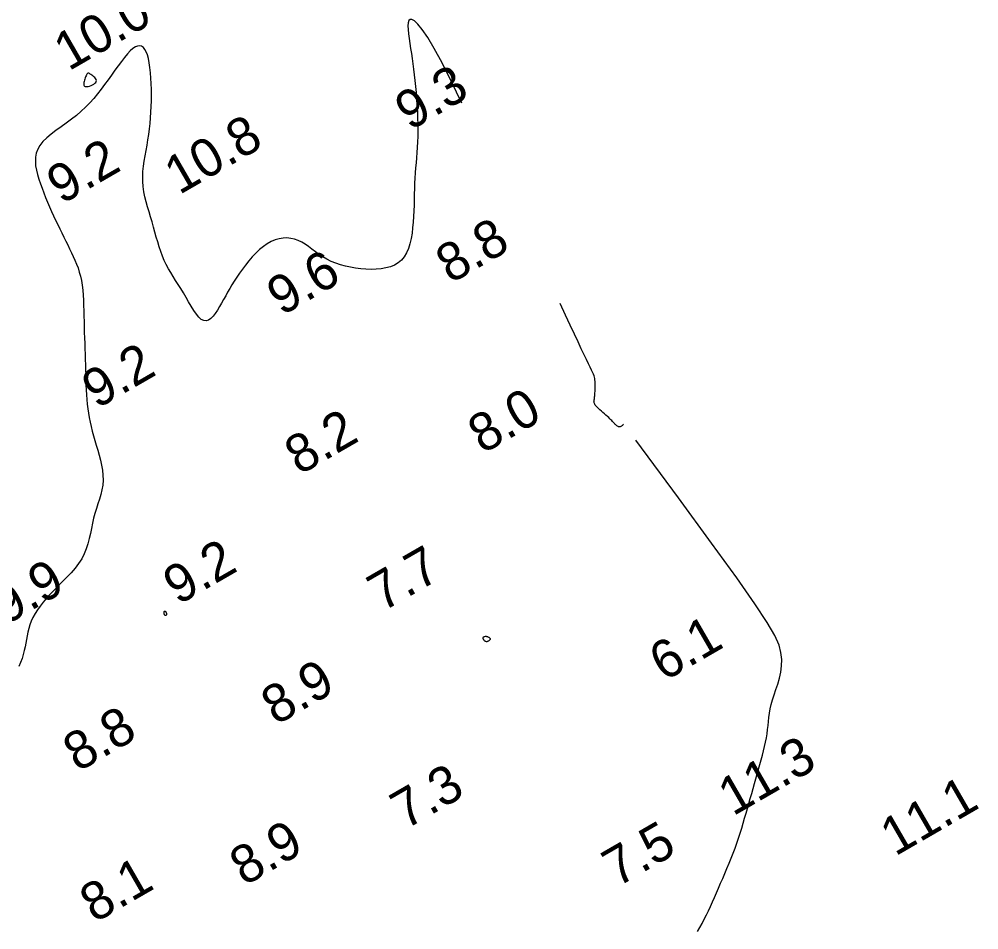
# Model space of a CAD drawing. Extents: x 3024098 to 3056816, y 418252 to 509144.
# Drawn here: x 3038689.5 to 3038815.5, y 419538.7 to 419658.2 of the extents above; entities that cross this region are included whole.
import ezdxf

# ---------------------------------------------------------------- set-up
doc = ezdxf.new("R2010")
doc.units = 0
doc.layers.add('V-CHAN-CONT-EL10', color=7, linetype='Continuous')
doc.layers.add('V-TOPO-SOUN-0911', color=7, linetype='Continuous')

msp = doc.modelspace()

# ---------------------------------------------------------------- linework, layer by layer
at = {"layer": 'V-CHAN-CONT-EL10'}
for points in [[(3038747.67, 419647.19), (3038746.26, 419650.1), (3038745.05, 419652.48), (3038744.03, 419654.36), (3038743.17, 419655.8), (3038742.46, 419656.85), (3038741.89, 419657.57), (3038741.44, 419658), (3038741.1, 419658.2), (3038740.86, 419658.2), (3038740.7, 419658.05), (3038740.61, 419657.76), (3038740.58, 419657.36), (3038740.6, 419656.86), (3038740.66, 419656.29), (3038740.74, 419655.67), (3038740.83, 419655.03), (3038740.93, 419654.37), (3038741.03, 419653.71), (3038741.12, 419653.04), (3038741.22, 419652.35), (3038741.31, 419651.64), (3038741.4, 419650.92), (3038741.49, 419650.17), (3038741.57, 419649.39), (3038741.64, 419648.59), (3038741.71, 419647.76), (3038741.76, 419646.92), (3038741.81, 419646.08), (3038741.84, 419645.24), (3038741.87, 419644.42), (3038741.87, 419643.61), (3038741.86, 419642.84), (3038741.84, 419642.1), (3038741.8, 419641.39), (3038741.75, 419640.7), (3038741.69, 419640.03), (3038741.64, 419639.37), (3038741.58, 419638.71), (3038741.53, 419638.05), (3038741.48, 419637.37), (3038741.45, 419636.68), (3038741.42, 419635.98), (3038741.4, 419635.26), (3038741.39, 419634.54), (3038741.37, 419633.8), (3038741.34, 419633.06), (3038741.3, 419632.32), (3038741.26, 419631.58), (3038741.19, 419630.85), (3038741.11, 419630.12), (3038740.99, 419629.42), (3038740.84, 419628.75), (3038740.65, 419628.12), (3038740.4, 419627.55), (3038740.1, 419627.04), (3038739.74, 419626.59), (3038739.31, 419626.23), (3038738.82, 419625.94), (3038738.27, 419625.72), (3038737.68, 419625.56), (3038737.06, 419625.45), (3038736.41, 419625.4), (3038735.73, 419625.38), (3038735.06, 419625.4), (3038734.37, 419625.46), (3038733.69, 419625.54), (3038733.02, 419625.65), (3038732.36, 419625.8), (3038731.72, 419625.97), (3038731.1, 419626.18), (3038730.51, 419626.43), (3038729.94, 419626.71), (3038729.41, 419627.02), (3038728.91, 419627.35), (3038728.43, 419627.7), (3038727.97, 419628.04), (3038727.52, 419628.38), (3038727.07, 419628.68), (3038726.62, 419628.96), (3038726.15, 419629.18), (3038725.68, 419629.35), (3038725.19, 419629.45), (3038724.68, 419629.5), (3038724.17, 419629.48), (3038723.66, 419629.39), (3038723.14, 419629.24), (3038722.62, 419629.02), (3038722.1, 419628.73), (3038721.6, 419628.38), (3038721.1, 419627.97), (3038720.61, 419627.51), (3038720.13, 419627.01), (3038719.68, 419626.48), (3038719.25, 419625.94), (3038718.84, 419625.4), (3038718.45, 419624.86), (3038718.1, 419624.34), (3038717.77, 419623.84), (3038717.47, 419623.34), (3038717.18, 419622.86), (3038716.9, 419622.38), (3038716.64, 419621.91), (3038716.37, 419621.43), (3038716.1, 419620.96), (3038715.83, 419620.49), (3038715.55, 419620.03), (3038715.27, 419619.6), (3038714.98, 419619.23), (3038714.68, 419618.93), (3038714.38, 419618.72), (3038714.07, 419618.62), (3038713.76, 419618.65), (3038713.44, 419618.82), (3038713.12, 419619.11), (3038712.79, 419619.51), (3038712.46, 419619.99), (3038712.12, 419620.53), (3038711.78, 419621.11), (3038711.44, 419621.7), (3038711.1, 419622.29), (3038710.75, 419622.85), (3038710.41, 419623.39), (3038710.07, 419623.92), (3038709.74, 419624.43), (3038709.42, 419624.95), (3038709.12, 419625.47), (3038708.84, 419626), (3038708.57, 419626.55), (3038708.33, 419627.13), (3038708.11, 419627.73), (3038707.91, 419628.35), (3038707.72, 419628.98), (3038707.53, 419629.62), (3038707.35, 419630.28), (3038707.17, 419630.94), (3038706.98, 419631.6), (3038706.78, 419632.27), (3038706.58, 419632.93), (3038706.38, 419633.59), (3038706.2, 419634.25), (3038706.04, 419634.91), (3038705.91, 419635.57), (3038705.81, 419636.24), (3038705.75, 419636.9), (3038705.75, 419637.57), (3038705.78, 419638.24), (3038705.85, 419638.92), (3038705.95, 419639.6), (3038706.06, 419640.29), (3038706.19, 419640.98), (3038706.31, 419641.68), (3038706.44, 419642.38), (3038706.54, 419643.09), (3038706.63, 419643.81), (3038706.71, 419644.54), (3038706.77, 419645.27), (3038706.83, 419646.01), (3038706.86, 419646.75), (3038706.88, 419647.5), (3038706.89, 419648.25), (3038706.88, 419649.01), (3038706.86, 419649.76), (3038706.83, 419650.49), (3038706.77, 419651.2), (3038706.7, 419651.86), (3038706.61, 419652.48), (3038706.5, 419653.04), (3038706.37, 419653.53), (3038706.21, 419653.94), (3038706.03, 419654.26), (3038705.83, 419654.5), (3038705.6, 419654.66), (3038705.35, 419654.72), (3038705.08, 419654.7), (3038704.78, 419654.58), (3038704.46, 419654.36), (3038704.12, 419654.05), (3038703.75, 419653.66), (3038703.36, 419653.2), (3038702.95, 419652.68), (3038702.53, 419652.11), (3038702.1, 419651.51), (3038701.66, 419650.89), (3038701.21, 419650.27), (3038700.75, 419649.65), (3038700.29, 419649.03), (3038699.81, 419648.42), (3038699.32, 419647.83), (3038698.8, 419647.25), (3038698.25, 419646.68), (3038697.67, 419646.13), (3038697.05, 419645.6), (3038696.39, 419645.08), (3038695.71, 419644.58), (3038695.03, 419644.09), (3038694.36, 419643.6), (3038693.73, 419643.12), (3038693.15, 419642.64), (3038692.65, 419642.16), (3038692.25, 419641.66), (3038691.96, 419641.15), (3038691.77, 419640.62), (3038691.67, 419640.09), (3038691.65, 419639.54), (3038691.69, 419638.98), (3038691.8, 419638.41), (3038691.94, 419637.83), (3038692.12, 419637.23), (3038692.31, 419636.63), (3038692.53, 419636.03), (3038692.76, 419635.42), (3038693, 419634.81), (3038693.25, 419634.2), (3038693.51, 419633.59), (3038693.77, 419632.99), (3038694.04, 419632.4), (3038694.31, 419631.82), (3038694.58, 419631.26), (3038694.85, 419630.7), (3038695.12, 419630.16), (3038695.38, 419629.62), (3038695.64, 419629.1), (3038695.9, 419628.58), (3038696.15, 419628.07), (3038696.39, 419627.57), (3038696.63, 419627.08), (3038696.85, 419626.58), (3038697.06, 419626.07), (3038697.25, 419625.56), (3038697.42, 419625.03), (3038697.57, 419624.47), (3038697.7, 419623.9), (3038697.79, 419623.29), (3038697.87, 419622.66), (3038697.92, 419622.01), (3038697.96, 419621.34), (3038697.99, 419620.65), (3038698.01, 419619.95), (3038698.02, 419619.24), (3038698.04, 419618.52), (3038698.06, 419617.81), (3038698.08, 419617.09), (3038698.1, 419616.38), (3038698.13, 419615.67), (3038698.15, 419614.96), (3038698.18, 419614.25), (3038698.2, 419613.56), (3038698.23, 419612.87), (3038698.24, 419612.18), (3038698.26, 419611.51), (3038698.28, 419610.85), (3038698.3, 419610.2), (3038698.33, 419609.55), (3038698.36, 419608.92), (3038698.41, 419608.3), (3038698.47, 419607.69), (3038698.54, 419607.09), (3038698.63, 419606.5), (3038698.73, 419605.92), (3038698.85, 419605.33), (3038698.98, 419604.74), (3038699.12, 419604.15), (3038699.29, 419603.54), (3038699.46, 419602.92), (3038699.65, 419602.29), (3038699.84, 419601.65), (3038700.03, 419600.99), (3038700.2, 419600.33), (3038700.35, 419599.67), (3038700.46, 419599.01), (3038700.53, 419598.35), (3038700.54, 419597.71), (3038700.49, 419597.07), (3038700.38, 419596.45), (3038700.24, 419595.83), (3038700.06, 419595.21), (3038699.87, 419594.6), (3038699.67, 419593.97), (3038699.48, 419593.34), (3038699.3, 419592.7), (3038699.15, 419592.05), (3038699.01, 419591.38), (3038698.87, 419590.71), (3038698.72, 419590.03), (3038698.55, 419589.36), (3038698.34, 419588.69), (3038698.07, 419588.03), (3038697.74, 419587.38), (3038697.33, 419586.75), (3038696.87, 419586.14), (3038696.35, 419585.54), (3038695.8, 419584.96), (3038695.23, 419584.39), (3038694.66, 419583.83), (3038694.11, 419583.29), (3038693.58, 419582.75), (3038693.1, 419582.22), (3038692.66, 419581.7), (3038692.27, 419581.19), (3038691.92, 419580.68), (3038691.61, 419580.19), (3038691.34, 419579.69), (3038691.12, 419579.21), (3038690.93, 419578.72), (3038690.78, 419578.24), (3038690.66, 419577.77), (3038690.56, 419577.29), (3038690.48, 419576.81), (3038690.39, 419576.33), (3038690.3, 419575.84), (3038690.19, 419575.34), (3038690.06, 419574.84), (3038689.9, 419574.32), (3038689.71, 419573.79), (3038689.5, 419573.25)], [(3038768.86, 419605.06), (3038768.81, 419604.97), (3038768.75, 419604.9), (3038768.68, 419604.83), (3038768.61, 419604.79), (3038768.54, 419604.75), (3038768.46, 419604.73), (3038768.39, 419604.71), (3038768.31, 419604.71), (3038768.24, 419604.73), (3038768.16, 419604.75), (3038768.09, 419604.79), (3038768.02, 419604.84), (3038767.95, 419604.89), (3038767.88, 419604.96), (3038767.8, 419605.03), (3038767.72, 419605.11), (3038767.64, 419605.2), (3038767.55, 419605.3), (3038767.45, 419605.41), (3038767.34, 419605.52), (3038767.22, 419605.64), (3038767.09, 419605.78), (3038766.94, 419605.92), (3038766.77, 419606.08), (3038766.58, 419606.24), (3038766.38, 419606.41), (3038766.18, 419606.59), (3038765.97, 419606.77), (3038765.77, 419606.94), (3038765.59, 419607.11), (3038765.43, 419607.27), (3038765.29, 419607.42), (3038765.18, 419607.55), (3038765.1, 419607.67), (3038765.05, 419607.78), (3038765.02, 419607.87), (3038765.01, 419607.95), (3038765, 419608.03), (3038765.01, 419608.1), (3038765.02, 419608.16), (3038765.03, 419608.22), (3038765.04, 419608.28), (3038765.06, 419608.35), (3038765.07, 419608.43), (3038765.08, 419608.52), (3038765.09, 419608.63), (3038765.1, 419608.77), (3038765.11, 419608.94), (3038765.13, 419609.14), (3038765.14, 419609.37), (3038765.15, 419609.62), (3038765.15, 419609.88), (3038765.16, 419610.14), (3038765.15, 419610.39), (3038765.15, 419610.64), (3038765.13, 419610.86), (3038765.1, 419611.05), (3038765.07, 419611.24), (3038765.01, 419611.42), (3038764.93, 419611.63), (3038764.82, 419611.87), (3038764.68, 419612.17), (3038764.51, 419612.53), (3038764.29, 419612.98), (3038764.02, 419613.53), (3038763.71, 419614.18), (3038763.34, 419614.96), (3038762.92, 419615.86), (3038762.44, 419616.89), (3038761.89, 419618.07), (3038761.27, 419619.39), (3038760.58, 419620.88)], [(3038778.61, 419538.45), (3038778.92, 419538.99), (3038779.21, 419539.53), (3038779.49, 419540.08), (3038779.76, 419540.63), (3038780.03, 419541.19), (3038780.29, 419541.76), (3038780.56, 419542.35), (3038780.82, 419542.94), (3038781.09, 419543.54), (3038781.36, 419544.16), (3038781.63, 419544.79), (3038781.91, 419545.44), (3038782.19, 419546.09), (3038782.47, 419546.75), (3038782.75, 419547.42), (3038783.02, 419548.08), (3038783.28, 419548.75), (3038783.53, 419549.41), (3038783.76, 419550.07), (3038783.98, 419550.73), (3038784.19, 419551.38), (3038784.4, 419552.03), (3038784.59, 419552.68), (3038784.78, 419553.33), (3038784.97, 419553.98), (3038785.15, 419554.63), (3038785.34, 419555.28), (3038785.52, 419555.93), (3038785.71, 419556.59), (3038785.89, 419557.24), (3038786.07, 419557.88), (3038786.25, 419558.52), (3038786.43, 419559.16), (3038786.61, 419559.78), (3038786.78, 419560.4), (3038786.95, 419561), (3038787.12, 419561.6), (3038787.27, 419562.18), (3038787.41, 419562.76), (3038787.53, 419563.32), (3038787.64, 419563.88), (3038787.73, 419564.42), (3038787.8, 419564.96), (3038787.86, 419565.49), (3038787.91, 419566.03), (3038787.97, 419566.57), (3038788.04, 419567.12), (3038788.14, 419567.68), (3038788.27, 419568.28), (3038788.43, 419568.89), (3038788.65, 419569.54), (3038788.89, 419570.23), (3038789.13, 419570.95), (3038789.36, 419571.7), (3038789.53, 419572.49), (3038789.64, 419573.32), (3038789.66, 419574.18), (3038789.56, 419575.08), (3038789.3, 419576.06), (3038788.75, 419577.31), (3038787.74, 419579.04), (3038786.13, 419581.49), (3038783.75, 419584.89), (3038780.45, 419589.44), (3038776.08, 419595.39), (3038770.48, 419602.95)]]:
    msp.add_lwpolyline(points, dxfattribs=at)
for points in [[(3038698.6, 419649.4), (3038698.78, 419649.45), (3038698.97, 419649.52), (3038699.16, 419649.61), (3038699.33, 419649.71), (3038699.48, 419649.82), (3038699.59, 419649.93), (3038699.65, 419650.05), (3038699.67, 419650.18), (3038699.63, 419650.3), (3038699.55, 419650.43), (3038699.45, 419650.55), (3038699.33, 419650.66), (3038699.2, 419650.77), (3038699.07, 419650.86), (3038698.95, 419650.95), (3038698.85, 419651.02), (3038698.76, 419651.08), (3038698.69, 419651.12), (3038698.63, 419651.14), (3038698.58, 419651.14), (3038698.53, 419651.12), (3038698.48, 419651.07), (3038698.43, 419651.01), (3038698.38, 419650.91), (3038698.32, 419650.79), (3038698.25, 419650.66), (3038698.19, 419650.51), (3038698.14, 419650.36), (3038698.09, 419650.21), (3038698.05, 419650.06), (3038698.02, 419649.92), (3038698, 419649.79), (3038698, 419649.67), (3038698.02, 419649.58), (3038698.05, 419649.49), (3038698.11, 419649.43), (3038698.19, 419649.39), (3038698.3, 419649.37), (3038698.44, 419649.38)], [(3038708.64, 419580), (3038708.62, 419580.03), (3038708.6, 419580.07), (3038708.59, 419580.1), (3038708.58, 419580.14), (3038708.57, 419580.18), (3038708.57, 419580.22), (3038708.56, 419580.25), (3038708.56, 419580.28), (3038708.56, 419580.29), (3038708.56, 419580.31), (3038708.56, 419580.33), (3038708.56, 419580.34), (3038708.56, 419580.35), (3038708.56, 419580.37), (3038708.56, 419580.39), (3038708.57, 419580.41), (3038708.58, 419580.43), (3038708.58, 419580.45), (3038708.59, 419580.48), (3038708.6, 419580.5), (3038708.62, 419580.52), (3038708.63, 419580.53), (3038708.64, 419580.54), (3038708.66, 419580.53), (3038708.68, 419580.53), (3038708.7, 419580.51), (3038708.72, 419580.5), (3038708.73, 419580.48), (3038708.75, 419580.46), (3038708.77, 419580.44), (3038708.78, 419580.42), (3038708.79, 419580.4), (3038708.79, 419580.39), (3038708.8, 419580.37), (3038708.8, 419580.36), (3038708.81, 419580.35), (3038708.81, 419580.33), (3038708.82, 419580.31), (3038708.82, 419580.29), (3038708.83, 419580.27), (3038708.85, 419580.24), (3038708.86, 419580.2), (3038708.87, 419580.17), (3038708.87, 419580.14), (3038708.88, 419580.1), (3038708.88, 419580.07), (3038708.87, 419580.04), (3038708.85, 419580.01), (3038708.83, 419579.99), (3038708.81, 419579.97), (3038708.78, 419579.96), (3038708.75, 419579.95), (3038708.71, 419579.96), (3038708.69, 419579.96), (3038708.66, 419579.98)], [(3038750.57, 419576.69), (3038750.55, 419576.73), (3038750.52, 419576.77), (3038750.51, 419576.8), (3038750.49, 419576.83), (3038750.48, 419576.87), (3038750.47, 419576.9), (3038750.47, 419576.92), (3038750.46, 419576.95), (3038750.46, 419576.97), (3038750.46, 419577), (3038750.46, 419577.02), (3038750.47, 419577.03), (3038750.47, 419577.05), (3038750.48, 419577.07), (3038750.48, 419577.08), (3038750.49, 419577.1), (3038750.5, 419577.11), (3038750.51, 419577.13), (3038750.52, 419577.14), (3038750.54, 419577.15), (3038750.56, 419577.16), (3038750.59, 419577.17), (3038750.62, 419577.18), (3038750.65, 419577.19), (3038750.69, 419577.2), (3038750.74, 419577.21), (3038750.79, 419577.21), (3038750.84, 419577.21), (3038750.89, 419577.2), (3038750.95, 419577.19), (3038751.01, 419577.17), (3038751.08, 419577.15), (3038751.14, 419577.12), (3038751.2, 419577.09), (3038751.25, 419577.05), (3038751.3, 419577.01), (3038751.33, 419576.96), (3038751.36, 419576.91), (3038751.36, 419576.86), (3038751.35, 419576.8), (3038751.33, 419576.75), (3038751.29, 419576.69), (3038751.24, 419576.64), (3038751.18, 419576.6), (3038751.12, 419576.56), (3038751.06, 419576.53), (3038750.99, 419576.51), (3038750.93, 419576.5), (3038750.87, 419576.5), (3038750.82, 419576.52), (3038750.77, 419576.53), (3038750.72, 419576.56), (3038750.68, 419576.59), (3038750.64, 419576.62), (3038750.6, 419576.66)]]:
    msp.add_lwpolyline(points, close=True, dxfattribs=at)

# ---------------------------------------------------------------- texts
at = {"layer": 'V-TOPO-SOUN-0911'}
for s, p in [('10.0 ', (3038696.02, 419651.35)), ('9.3', (3038740.82, 419643.52)), ('10.8 ', (3038710.54, 419635.11)), ('9.2', (3038695.09, 419633.84)), ('8.8', (3038746.17, 419623.44)), ('9.6', (3038723.99, 419619.21)), ('9.2', (3038699.71, 419607)), ('8.0', (3038750.39, 419601.09)), ('8.2', (3038726.32, 419598.31)), ('9.2', (3038710.38, 419581.25)), ('7.7', (3038737.21, 419580.36)), ('9.9', (3038687.77, 419578.62)), ('6.1', (3038774.2, 419571.22)), ('8.9', (3038723.24, 419565.47)), ('8.8', (3038697.22, 419559.33)), ('11.3 ', (3038783.25, 419553.55)), ('7.3', (3038740.23, 419551.78)), ('11.1 ', (3038804.55, 419548.28)), ('8.9', (3038719.1, 419544.37)), ('7.5', (3038768.04, 419544.21)), ('8.1', (3038699.43, 419539.53))]:
    msp.add_text(s, height=5, rotation=30, dxfattribs=at).set_placement(p)

doc.saveas('drawing.dxf')
